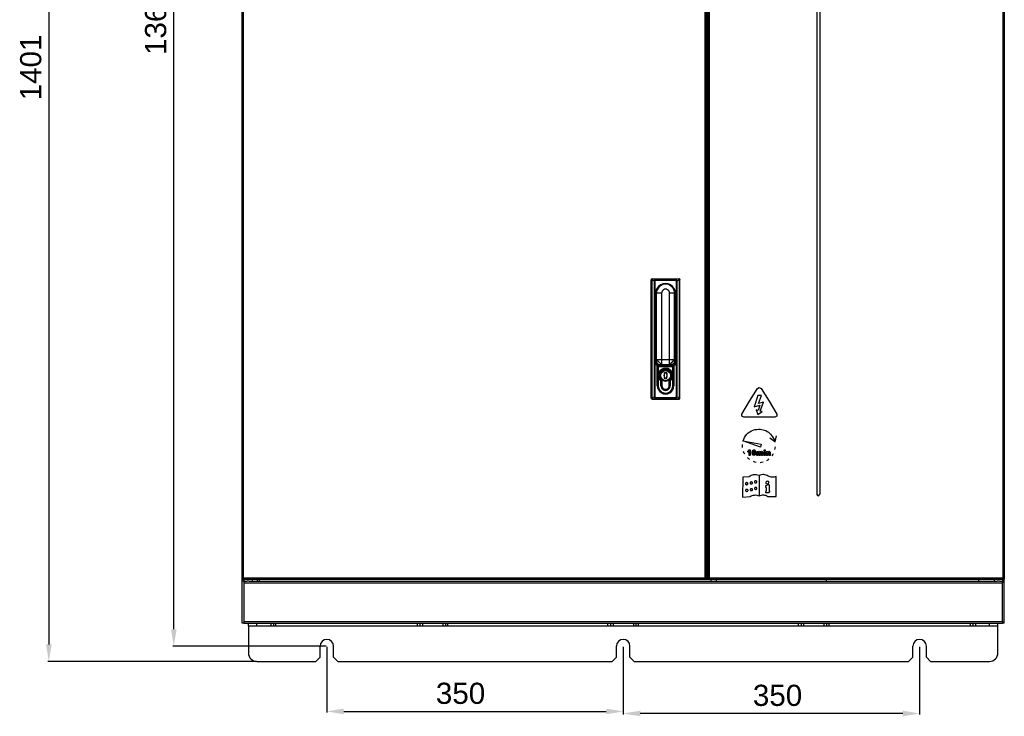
# Model space of a CAD drawing. Header units: millimetres. Extents: x 1117 to 38156, y -1945 to 7303.
# Tile 745 of 831: x 31719 to 32882, y 519 to 1342. Entities that reach past the tile are written whole.
import ezdxf

# ---------------------------------------------------------------- set-up
doc = ezdxf.new("R2010")
doc.units = ezdxf.units.MM
doc.layers.add('INTFCLR_3', color=7, linetype='Continuous')
doc.layers.add('WHITE', color=7, linetype='Continuous')
doc.styles.get("Standard").update_dxf_attribs({"font": 'arial.ttf'})
doc.dimstyles.new('ISO-25', dxfattribs={"dimtxt": 2.5, "dimasz": 2.5, "dimexe": 1.25, "dimexo": 0.625, "dimtad": 1, "dimtxsty": 'Standard', "dimcen": 2.5, "dimadec": 0, "dimazin": 0, "dimtfac": 1, "dimtmove": 0, "dimatfit": 3, "dimfxl": 0, "dimarcsym": 0})

# ---------------------------------------------------------------- blocks, each defined once
blk = doc.blocks.new('*D144')
at = {"color": 0, "linetype": 'Continuous', "lineweight": -2}
for p, q in [((31981, 1984.5), (31752.2, 1984.5)), ((31753.4, 1964.5), (31753.4, 603.5)), ((31998.5, 583.5), (31752.2, 583.5))]:
    blk.add_line(p, q, dxfattribs=at)
at = {"color": 0, "linetype": 'Continuous'}
for points in [[(31750.1, 1964.5), (31756.8, 1964.5), (31753.4, 1984.5)], [(31750.1, 603.5), (31756.8, 603.5), (31753.4, 583.5)]]:
    blk.add_solid(points, dxfattribs=at)
at = {"layer": 'Defpoints', "color": 0, "linetype": 'Continuous'}
for p in [(31981.7, 1984.5), (31753.4, 583.5), (31999.2, 583.5)]:
    blk.add_point(p, dxfattribs=at)
at = {"color": 0, "linetype": 'Continuous', "insert": (31719.5, 1285.2), "char_height": 25, "width": 61.688, "attachment_point": 2, "rotation": 90, "line_spacing_factor": 0.9}
blk.add_mtext('1401', dxfattribs=at)
blk = doc.blocks.new('*D145')
at = {"color": 0, "linetype": 'Continuous', "lineweight": -2}
for p, q in [((32081.7, 600.8), (32081.7, 523.1)), ((32431.7, 600.8), (32431.7, 523.1)), ((32101.7, 524.4), (32411.7, 524.4))]:
    blk.add_line(p, q, dxfattribs=at)
at = {"color": 0, "linetype": 'Continuous'}
for points in [[(32101.7, 527.7), (32101.7, 521), (32081.7, 524.4)], [(32411.7, 527.7), (32411.7, 521), (32431.7, 524.4)]]:
    blk.add_solid(points, dxfattribs=at)
at = {"layer": 'Defpoints', "color": 0, "linetype": 'Continuous'}
for p in [(32081.7, 601.5), (32431.7, 601.5), (32431.7, 524.4)]:
    blk.add_point(p, dxfattribs=at)
at = {"color": 0, "linetype": 'Continuous', "insert": (32239.6, 558.3), "char_height": 25, "width": 46.266, "attachment_point": 2, "line_spacing_factor": 0.9}
blk.add_mtext('350', dxfattribs=at)
blk = doc.blocks.new('*D146')
at = {"color": 0, "linetype": 'Continuous', "lineweight": -2}
for p, q in [((32431.7, 600.8), (32431.7, 520.7)), ((32781.7, 600.8), (32781.7, 520.7)), ((32761.7, 521.9), (32451.7, 521.9))]:
    blk.add_line(p, q, dxfattribs=at)
at = {"color": 0, "linetype": 'Continuous'}
for points in [[(32451.7, 525.3), (32451.7, 518.6), (32431.7, 521.9)], [(32761.7, 525.3), (32761.7, 518.6), (32781.7, 521.9)]]:
    blk.add_solid(points, dxfattribs=at)
at = {"layer": 'Defpoints', "color": 0, "linetype": 'Continuous'}
for p in [(32431.7, 601.5), (32781.7, 601.5), (32431.7, 521.9)]:
    blk.add_point(p, dxfattribs=at)
at = {"color": 0, "linetype": 'Continuous', "insert": (32613.9, 555.9), "char_height": 25, "width": 46.266, "attachment_point": 2, "line_spacing_factor": 0.9}
blk.add_mtext('350', dxfattribs=at)
blk = doc.blocks.new('*D147')
at = {"color": 0, "linetype": 'Continuous', "lineweight": -2}
for p, q in [((32081, 1964.5), (31899.8, 1964.5)), ((31901, 621.5), (31901, 1944.5)), ((32081, 601.5), (31899.8, 601.5))]:
    blk.add_line(p, q, dxfattribs=at)
at = {"color": 0, "linetype": 'Continuous'}
for points in [[(31897.7, 1944.5), (31904.3, 1944.5), (31901, 1964.5)], [(31897.7, 621.5), (31904.3, 621.5), (31901, 601.5)]]:
    blk.add_solid(points, dxfattribs=at)
at = {"layer": 'Defpoints', "color": 0, "linetype": 'Continuous'}
for p in [(31901, 1964.5), (32081.7, 1964.5), (32081.7, 601.5)]:
    blk.add_point(p, dxfattribs=at)
at = {"color": 0, "linetype": 'Continuous', "insert": (31867, 1338.8), "char_height": 25, "width": 61.688, "attachment_point": 2, "rotation": 90, "line_spacing_factor": 0.9}
blk.add_mtext('1363', dxfattribs=at)

msp = doc.modelspace()

# ---------------------------------------------------------------- linework, layer by layer
at = {"color": 7, "linetype": 'Continuous'}
for p, q in [((31981.659, 628.473), (31981.659, 1984.473)), ((31983.359, 680.473), (31983.359, 1940.473)), ((32527.959, 1940.473), (32527.959, 680.473)), ((32529.659, 1940.473), (32529.659, 680.473)), ((32531.459, 1940.473), (32531.459, 680.473)), ((32531.659, 680.473), (32531.659, 1940.473)), ((32533.359, 680.473), (32533.359, 1940.473)), ((32879.959, 1940.473), (32879.959, 680.473)), ((32881.659, 1940.473), (32881.659, 680.473)), ((32465.659, 1035.473), (32497.659, 1035.473)), ((32467.364, 1035.18), (32467.364, 1035.473)), ((32495.953, 1035.18), (32467.364, 1035.18)), ((32469.802, 1034.266), (32467.364, 1035.18)), ((32495.953, 1035.18), (32493.515, 1034.266)), ((32495.953, 1035.18), (32495.953, 1035.473)), ((32464.659, 894.473), (32464.659, 1034.473)), ((32465.307, 1034.274), (32464.659, 1034.274)), ((32465.307, 1034.274), (32468.489, 1033.081)), ((32465.307, 1034.274), (32465.307, 894.672)), ((32468.84, 1033.081), (32468.489, 1033.081)), ((32468.489, 895.865), (32468.489, 1033.081)), ((32468.84, 1033.081), (32468.84, 895.865)), ((32469.802, 1034.266), (32493.515, 1034.266)), ((32469.802, 1033.559), (32469.802, 1034.266)), ((32493.515, 1033.559), (32469.802, 1033.559)), ((32493.515, 1033.559), (32493.515, 1034.266)), ((32494.477, 1033.081), (32494.828, 1033.081)), ((32494.477, 895.865), (32494.477, 1033.081)), ((32494.828, 1033.081), (32498.01, 1034.274)), ((32494.828, 1033.081), (32494.828, 895.865)), ((32498.01, 1034.274), (32498.659, 1034.274)), ((32498.01, 894.672), (32498.01, 1034.274)), ((32498.659, 894.473), (32498.659, 1034.473)), ((32470.409, 1018.223), (32469.909, 1018.223)), ((32469.909, 935.473), (32469.909, 1018.223)), ((32470.409, 1018.223), (32470.409, 935.473)), ((32476.909, 1018.473), (32470.909, 1018.473)), ((32470.909, 937.83), (32470.909, 1018.473)), ((32476.909, 1018.473), (32476.909, 934.223)), ((32492.409, 1018.473), (32486.409, 1018.473)), ((32486.409, 934.223), (32486.409, 1018.473)), ((32492.409, 937.831), (32492.409, 1018.473)), ((32493.409, 1018.223), (32492.909, 1018.223)), ((32492.909, 935.473), (32492.909, 1018.223)), ((32493.409, 1018.223), (32493.409, 935.473)), ((32470.409, 954.775), (32470.909, 954.775)), ((32492.409, 954.775), (32492.909, 954.775)), ((32470.909, 951.903), (32470.409, 951.903)), ((32470.909, 945), (32470.409, 945)), ((32492.909, 951.903), (32492.409, 951.903)), ((32492.909, 945), (32492.409, 945)), ((32469.909, 935.473), (32470.409, 935.473)), ((32470.909, 940.223), (32492.409, 940.223)), ((32471.909, 909.223), (32471.909, 933.024)), ((32472.409, 933.473), (32490.909, 933.473)), ((32472.409, 933.473), (32472.409, 909.223)), ((32472.509, 909.223), (32472.509, 932.973)), ((32490.809, 931.473), (32472.509, 931.473)), ((32473.009, 933.473), (32473.009, 909.223)), ((32474.535, 934.223), (32488.782, 934.223)), ((32490.309, 909.223), (32490.309, 933.473)), ((32490.809, 909.223), (32490.809, 932.973)), ((32490.909, 909.223), (32490.909, 933.473)), ((32491.409, 933.024), (32491.409, 909.224)), ((32492.909, 935.473), (32493.409, 935.473)), ((32480.553, 924.423), (32482.765, 924.423)), ((32480.553, 924.423), (32480.553, 924.223)), ((32482.765, 924.223), (32480.553, 924.223)), ((32482.765, 924.223), (32482.765, 924.423)), ((32482.955, 924.085), (32483.145, 924.147)), ((32482.955, 924.085), (32482.955, 924.085)), ((32471.909, 909.223), (32472.409, 909.223)), ((32472.509, 909.223), (32473.009, 909.223)), ((32475.709, 915.153), (32476.059, 915.51)), ((32476.659, 914.082), (32476.159, 914.082)), ((32476.159, 909.223), (32476.159, 914.082)), ((32476.159, 909.223), (32476.659, 909.223)), ((32476.549, 916.01), (32476.199, 915.653)), ((32476.659, 914.082), (32476.659, 909.223)), ((32477.359, 914.082), (32476.859, 914.082)), ((32476.859, 909.223), (32476.859, 914.082)), ((32476.859, 909.223), (32477.359, 909.223)), ((32477.359, 914.082), (32477.359, 909.223)), ((32480.362, 918.362), (32480.172, 918.3)), ((32480.362, 918.362), (32480.362, 918.362)), ((32480.553, 918.223), (32482.765, 918.223)), ((32480.553, 918.223), (32480.553, 918.023)), ((32482.765, 918.023), (32480.553, 918.023)), ((32482.765, 918.023), (32482.765, 918.223)), ((32486.459, 914.082), (32485.959, 914.082)), ((32485.959, 909.223), (32485.959, 914.082)), ((32485.959, 909.223), (32486.459, 909.223)), ((32486.459, 914.082), (32486.459, 909.223)), ((32487.159, 914.082), (32486.659, 914.082)), ((32486.659, 909.223), (32486.659, 914.082)), ((32486.659, 909.223), (32487.159, 909.223)), ((32486.769, 916.01), (32487.119, 915.653)), ((32487.159, 914.082), (32487.159, 909.223)), ((32487.609, 915.153), (32487.259, 915.51)), ((32490.309, 909.223), (32490.809, 909.223)), ((32490.909, 909.223), (32491.409, 909.223)), ((32468.489, 895.865), (32465.307, 894.672)), ((32468.84, 895.865), (32468.489, 895.865)), ((32469.802, 895.388), (32493.515, 895.388)), ((32469.802, 895.388), (32469.802, 894.68)), ((32493.515, 895.388), (32493.515, 894.68)), ((32494.477, 895.865), (32494.828, 895.865)), ((32498.01, 894.672), (32494.828, 895.865)), ((32465.307, 894.672), (32464.659, 894.672)), ((32465.659, 893.473), (32497.659, 893.473)), ((32467.364, 893.766), (32469.802, 894.68)), ((32467.364, 893.766), (32495.953, 893.766)), ((32467.364, 893.766), (32467.364, 893.473)), ((32493.515, 894.68), (32469.802, 894.68)), ((32493.515, 894.68), (32495.953, 893.766)), ((32495.953, 893.766), (32495.953, 893.473)), ((32498.01, 894.672), (32498.659, 894.672)), ((31981.659, 680.473), (32881.659, 680.473)), ((31983.659, 678.473), (31981.659, 678.473)), ((32527.959, 681.973), (31983.359, 681.973)), ((31983.659, 680.473), (31983.659, 678.473)), ((31983.659, 678.473), (31987.3, 678.473)), ((31983.659, 678.473), (31983.659, 628.473)), ((31983.659, 676.273), (32879.659, 676.273)), ((31990.017, 678.473), (31987.3, 678.473)), ((31990.017, 678.473), (32873.3, 678.473)), ((31993.659, 680.473), (31993.659, 678.473)), ((31999.459, 680.473), (31999.459, 678.473)), ((32001.659, 680.473), (32001.659, 678.473)), ((32879.959, 681.973), (32533.359, 681.973)), ((32535.659, 678.473), (32535.659, 680.473)), ((32541.659, 678.473), (32541.659, 680.473)), ((32671.659, 678.473), (32671.659, 680.473)), ((32851.659, 678.473), (32851.659, 680.473)), ((32869.659, 680.473), (32869.659, 678.473)), ((32876.017, 678.473), (32873.3, 678.473)), ((32876.017, 678.473), (32879.659, 678.473)), ((32879.659, 680.473), (32879.659, 678.473)), ((32881.659, 678.473), (32879.659, 678.473)), ((32879.659, 678.473), (32879.659, 676.273)), ((32879.659, 630.673), (32879.659, 676.273)), ((32881.659, 628.473), (32881.659, 680.473)), ((31983.659, 628.473), (31981.659, 628.473)), ((31983.659, 630.673), (32879.659, 630.673)), ((31983.659, 628.473), (32879.659, 628.473)), ((31989.159, 625.473), (31989.159, 628.473)), ((31999.159, 625.473), (31999.159, 628.473)), ((32015.659, 628.473), (32015.659, 625.473)), ((32018.659, 628.473), (32018.659, 625.473)), ((32021.659, 625.473), (32021.659, 628.473)), ((32188.659, 625.473), (32188.659, 628.473)), ((32191.659, 628.473), (32191.659, 625.473)), ((32194.659, 628.473), (32194.659, 625.473)), ((32218.659, 628.473), (32218.659, 625.473)), ((32221.659, 628.473), (32221.659, 625.473)), ((32224.659, 625.473), (32224.659, 628.473)), ((32413.659, 625.473), (32413.659, 628.473)), ((32416.659, 628.473), (32416.659, 625.473)), ((32419.659, 628.473), (32419.659, 625.473)), ((32443.659, 628.473), (32443.659, 625.473)), ((32446.659, 628.473), (32446.659, 625.473)), ((32449.659, 625.473), (32449.659, 628.473)), ((32638.659, 625.473), (32638.659, 628.473)), ((32641.659, 628.473), (32641.659, 625.473)), ((32644.659, 628.473), (32644.659, 625.473)), ((32668.659, 628.473), (32668.659, 625.473)), ((32671.659, 628.473), (32671.659, 625.473)), ((32674.659, 625.473), (32674.659, 628.473)), ((32841.659, 625.473), (32841.659, 628.473)), ((32844.659, 628.473), (32844.659, 625.473)), ((32847.659, 628.473), (32847.659, 625.473)), ((32864.159, 625.473), (32864.159, 628.473)), ((32874.159, 625.473), (32874.159, 628.473)), ((32879.659, 630.673), (32879.659, 628.473)), ((32881.659, 628.473), (32879.659, 628.473)), ((31989.159, 625.473), (32874.159, 625.473)), ((31989.159, 625.473), (31989.159, 593.473)), ((32874.159, 625.273), (31989.159, 625.273)), ((32874.159, 593.473), (32874.159, 625.473)), ((32073.659, 588.473), (32073.659, 601.473)), ((32089.659, 588.473), (32089.659, 601.473)), ((32423.659, 588.473), (32423.659, 601.473)), ((32439.659, 588.473), (32439.659, 601.473)), ((32773.659, 588.473), (32773.659, 601.473)), ((32789.659, 588.473), (32789.659, 601.473)), ((31999.159, 583.473), (32068.659, 583.473)), ((32068.659, 583.473), (32073.659, 588.473)), ((32089.659, 588.473), (32094.659, 583.473)), ((32094.659, 583.473), (32418.659, 583.473)), ((32418.659, 583.473), (32423.659, 588.473)), ((32439.659, 588.473), (32444.659, 583.473)), ((32444.659, 583.473), (32768.659, 583.473)), ((32768.659, 583.473), (32773.659, 588.473)), ((32789.659, 588.473), (32794.659, 583.473)), ((32794.659, 583.473), (32864.159, 583.473))]:
    msp.add_line(p, q, dxfattribs=at)
for points in [[(32470.909, 937.83), (32471.006, 936.99), (32471.283, 936.195), (32471.714, 935.518), (32472.292, 934.958), (32472.986, 934.547), (32473.795, 934.295), (32474.535, 934.223)], [(32488.782, 934.223), (32489.536, 934.297), (32490.346, 934.553), (32491.041, 934.97), (32491.616, 935.535), (32492.047, 936.221), (32492.319, 937.027), (32492.409, 937.831)]]:
    msp.add_lwpolyline(points, dxfattribs=at)
for radius in [7, 6.5, 6.3, 5.8]:
    msp.add_circle((32481.659, 921.223), radius, dxfattribs=at)
for centre, radius, start, end in [((32465.659, 1034.473), 1, 89.999996, 180), ((32497.659, 1034.473), 1, 359.999986, 90), ((32494.802, 1034.486), 3.148, 2.955347, 5.352759), ((32465.606, 1030.313), 4.342, 93.096361, 95.477594), ((32477.535, 1032.386), 12.372, 169.460568, 171.218876), ((32481.659, 1018.223), 11.75, 359.99993, 180), ((32481.659, 1018.223), 11.25, 0, 180), ((32481.659, 1018.473), 10.75, 0, 179.999936), ((32481.659, 1018.473), 4.75, 359.996815, 180.003256), ((32485.77, 1032.384), 12.384, 8.78169, 10.538266), ((32472.409, 935.473), 2.5, 180.013341, 258.462722), ((32472.409, 935.473), 2, 180, 270), ((32473.009, 932.973), 0.5, 90, 180.000148), ((32490.309, 932.973), 0.5, 359.999852, 90), ((32490.909, 935.473), 2, 270, 0), ((32490.909, 935.473), 2.5, 281.537292, 359.999979), ((32481.659, 921.223), 8.5, 314.427004, 225.572996), ((32481.659, 921.223), 8, 314.427004, 225.572996), ((32481.659, 921.223), 7.8, 314.427004, 225.572996), ((32481.659, 921.223), 7.3, 314.427004, 225.572996), ((32489.159, 921.223), 9.45, 161.972312, 198.026417), ((32489.159, 921.223), 9.25, 161.977391, 198.021117), ((32480.553, 924.023), 0.4, 90, 161.857396), ((32480.553, 924.023), 0.2, 90, 161.977391), ((32482.765, 924.023), 0.4, 18.102868, 90), ((32482.765, 924.023), 0.2, 18.022611, 90), ((32474.159, 921.223), 9.25, 341.977391, 18.021117), ((32474.159, 921.223), 9.45, 341.973191, 18.026007), ((32481.659, 909.223), 9.75, 180, 0.001037), ((32481.659, 909.223), 9.25, 180, 0), ((32481.659, 909.223), 9.15, 180, 0), ((32481.659, 909.223), 8.65, 179.99973, 0), ((32474.659, 914.082), 1.5, 359.997793, 45.572996), ((32474.659, 914.082), 2, 0, 45.572996), ((32481.659, 909.223), 5.5, 180, 0.000993), ((32474.659, 914.082), 2.2, 0, 45.572996), ((32474.659, 914.082), 2.7, 359.999486, 45.572996), ((32481.659, 909.223), 5, 180, 0), ((32481.659, 909.223), 4.8, 180, 0), ((32481.659, 909.223), 4.3, 179.998881, 0), ((32480.553, 918.423), 0.4, 198.112568, 270), ((32480.553, 918.423), 0.2, 198.022611, 270), ((32482.765, 918.423), 0.2, 270, 341.977391), ((32482.765, 918.423), 0.4, 270, 341.878173), ((32488.659, 914.082), 2.7, 134.427004, 180.000592), ((32488.659, 914.082), 2.2, 134.427004, 180), ((32488.659, 914.082), 2, 134.427004, 180), ((32488.659, 914.082), 1.5, 134.427004, 180.002053), ((32465.659, 894.473), 1, 179.999986, 270), ((32477.547, 896.563), 12.384, 188.78169, 190.538266), ((32468.515, 894.461), 3.148, 182.955347, 185.352759), ((32497.659, 894.473), 1, 270.000014, 0), ((32485.782, 896.561), 12.372, 349.460623, 351.218897), ((32081.659, 601.473), 8, 0, 180), ((32431.659, 601.473), 8, 0, 180), ((32781.659, 601.473), 8, 0, 180), ((31999.159, 593.473), 10, 180, 270), ((32864.159, 593.473), 10, 270, 0)]:
    msp.add_arc(centre, radius, start, end, dxfattribs=at)
for points, knots in [([(32465.659, 1035.473), (32465.621, 1035.473), (32465.529, 1035.399), (32465.419, 1035.117), (32465.382, 1034.848), (32465.371, 1034.649)], [0, 0, 0, 0, 0.12302022, 0.34139943, 1, 1, 1, 1]), ([(32467.364, 1035.18), (32466.861, 1035.059), (32466.196, 1034.884), (32465.535, 1034.696), (32465.371, 1034.649)], [0, 0, 0, 0, 0.75241814, 1, 1, 1, 1]), ([(32497.946, 1034.649), (32497.782, 1034.696), (32497.121, 1034.884), (32496.456, 1035.059), (32495.953, 1035.18)], [0, 0, 0, 0, 0.24758193, 1, 1, 1, 1]), ([(32497.936, 1034.78), (32497.92, 1034.952), (32497.894, 1035.176), (32497.743, 1035.473), (32497.659, 1035.473)], [0, 0, 0, 0, 0.67131083, 1, 1, 1, 1]), ([(32465.191, 1034.635), (32465.059, 1034.622), (32464.884, 1034.597), (32464.709, 1034.539), (32464.659, 1034.493), (32464.659, 1034.473)], [0, 0, 0, 0, 0.69731537, 0.89778682, 1, 1, 1, 1]), ([(32468.489, 1033.081), (32468.513, 1033.237), (32468.624, 1033.542), (32469.053, 1034.009), (32469.502, 1034.194), (32469.802, 1034.266)], [0, 0, 0, 0, 0.25279499, 0.50472856, 1, 1, 1, 1]), ([(32468.84, 1033.081), (32468.84, 1033.167), (32468.917, 1033.351), (32469.18, 1033.486), (32469.48, 1033.549), (32469.693, 1033.559), (32469.802, 1033.559)], [0, 0, 0, 0, 0.21779467, 0.45761249, 0.72213575, 1, 1, 1, 1]), ([(32493.515, 1034.266), (32493.815, 1034.194), (32494.264, 1034.009), (32494.693, 1033.542), (32494.804, 1033.237), (32494.828, 1033.081)], [0, 0, 0, 0, 0.49528404, 0.74720917, 1, 1, 1, 1]), ([(32493.515, 1033.559), (32493.624, 1033.559), (32493.837, 1033.549), (32494.138, 1033.486), (32494.4, 1033.351), (32494.477, 1033.167), (32494.477, 1033.081)], [0, 0, 0, 0, 0.27789077, 0.54242927, 0.78224232, 1, 1, 1, 1]), ([(32497.946, 1034.649), (32498.119, 1034.639), (32498.353, 1034.614), (32498.58, 1034.553), (32498.659, 1034.499), (32498.659, 1034.473)], [0, 0, 0, 0, 0.69071556, 0.8984087, 1, 1, 1, 1]), ([(32470.909, 940.223), (32470.909, 940.215), (32470.936, 940.193), (32470.971, 940.142), (32471.045, 940.066), (32471.141, 939.961), (32471.266, 939.831), (32471.479, 939.61), (32471.8, 939.279), (32472.243, 938.827), (32472.749, 938.315), (32473.299, 937.761), (32473.872, 937.187), (32474.446, 936.614), (32475, 936.064), (32475.512, 935.558), (32475.964, 935.115), (32476.294, 934.793), (32476.516, 934.58), (32476.647, 934.456), (32476.751, 934.36), (32476.827, 934.287), (32476.876, 934.249), (32476.9, 934.223), (32476.909, 934.223)], [0, 0, 0, 0, 0.00294194, 0.01069002, 0.02306319, 0.03991449, 0.06111195, 0.08646891, 0.14867299, 0.22416744, 0.31008912, 0.40319885, 0.49996807, 0.59673906, 0.68985161, 0.77578265, 0.85127435, 0.9134808, 0.93885694, 0.96008249, 0.97693222, 0.98919618, 0.99681784, 1, 1, 1, 1]), ([(32470.909, 937.83), (32470.909, 937.632), (32470.984, 937.209), (32471.306, 936.345), (32472.048, 935.354), (32473.039, 934.616), (32473.906, 934.292), (32474.334, 934.223), (32474.535, 934.223)], [0, 0, 0, 0, 0.1076401, 0.2311911, 0.49927709, 0.76722549, 0.89051432, 1, 1, 1, 1]), ([(32472.409, 933.473), (32472.392, 933.457), (32472.233, 933.299), (32472.064, 933.151), (32471.909, 933.024)], [0, 0, 0, 0, 0.10342519, 1, 1, 1, 1]), ([(32492.409, 940.223), (32492.409, 940.215), (32492.381, 940.193), (32492.346, 940.142), (32492.272, 940.066), (32492.176, 939.961), (32492.052, 939.831), (32491.839, 939.61), (32491.517, 939.279), (32491.074, 938.827), (32490.568, 938.315), (32490.018, 937.761), (32489.445, 937.187), (32488.871, 936.614), (32488.318, 936.064), (32487.805, 935.558), (32487.353, 935.115), (32487.023, 934.793), (32486.801, 934.58), (32486.67, 934.456), (32486.566, 934.36), (32486.49, 934.287), (32486.441, 934.249), (32486.418, 934.223), (32486.409, 934.223)], [0, 0, 0, 0, 0.0029419, 0.01068996, 0.02306322, 0.03991475, 0.06111274, 0.08647094, 0.14867685, 0.22417517, 0.31010145, 0.40321354, 0.49998207, 0.59674994, 0.68985784, 0.77578583, 0.85127552, 0.91348069, 0.9388569, 0.9600828, 0.97693252, 0.98919526, 0.99681653, 1, 1, 1, 1]), ([(32492.409, 937.831), (32492.409, 937.633), (32492.332, 937.209), (32492.011, 936.345), (32491.269, 935.354), (32490.279, 934.616), (32489.412, 934.292), (32488.984, 934.223), (32488.782, 934.223)], [0, 0, 0, 0, 0.10740069, 0.23126457, 0.49928135, 0.7672077, 0.89046259, 1, 1, 1, 1]), ([(32490.909, 933.473), (32490.925, 933.457), (32491.084, 933.299), (32491.253, 933.151), (32491.409, 933.024)], [0, 0, 0, 0, 0.10342675, 1, 1, 1, 1]), ([(32480.173, 924.148), (32480.197, 924.14), (32480.24, 924.125), (32480.305, 924.109), (32480.331, 924.089), (32480.364, 924.09), (32480.362, 924.085)], [0, 0, 0, 0, 0.38218063, 0.70718776, 0.92369085, 1, 1, 1, 1]), ([(32483.145, 918.299), (32483.12, 918.307), (32483.077, 918.322), (32483.012, 918.338), (32482.987, 918.358), (32482.953, 918.357), (32482.955, 918.362)], [0, 0, 0, 0, 0.3821802, 0.70718689, 0.92369126, 1, 1, 1, 1]), ([(32469.802, 894.68), (32469.502, 894.752), (32469.053, 894.938), (32468.624, 895.405), (32468.513, 895.71), (32468.489, 895.865)], [0, 0, 0, 0, 0.49528404, 0.74720917, 1, 1, 1, 1]), ([(32469.802, 895.388), (32469.693, 895.388), (32469.48, 895.398), (32469.18, 895.461), (32468.917, 895.596), (32468.84, 895.78), (32468.84, 895.865)], [0, 0, 0, 0, 0.27789077, 0.54242927, 0.78224232, 1, 1, 1, 1]), ([(32494.477, 895.865), (32494.477, 895.78), (32494.4, 895.596), (32494.138, 895.461), (32493.837, 895.398), (32493.624, 895.388), (32493.515, 895.388)], [0, 0, 0, 0, 0.21779467, 0.45761249, 0.72213575, 1, 1, 1, 1]), ([(32494.828, 895.865), (32494.804, 895.71), (32494.693, 895.405), (32494.264, 894.938), (32493.815, 894.753), (32493.515, 894.68)], [0, 0, 0, 0, 0.25279499, 0.50472856, 1, 1, 1, 1]), ([(32465.371, 894.298), (32465.198, 894.308), (32464.965, 894.332), (32464.737, 894.394), (32464.659, 894.448), (32464.659, 894.473)], [0, 0, 0, 0, 0.69071558, 0.89840871, 1, 1, 1, 1]), ([(32465.371, 894.298), (32465.535, 894.251), (32466.196, 894.063), (32466.861, 893.888), (32467.364, 893.766)], [0, 0, 0, 0, 0.24758193, 1, 1, 1, 1]), ([(32465.381, 894.167), (32465.397, 893.995), (32465.423, 893.771), (32465.574, 893.473), (32465.659, 893.473)], [0, 0, 0, 0, 0.67131083, 1, 1, 1, 1]), ([(32495.953, 893.766), (32496.456, 893.888), (32497.121, 894.063), (32497.782, 894.251), (32497.946, 894.298)], [0, 0, 0, 0, 0.75241809, 1, 1, 1, 1]), ([(32497.871, 893.788), (32497.848, 893.706), (32497.814, 893.583), (32497.704, 893.473), (32497.659, 893.473)], [0, 0, 0, 0, 0.65405052, 1, 1, 1, 1]), ([(32497.946, 894.298), (32497.944, 894.254), (32497.931, 894.082), (32497.905, 893.911), (32497.871, 893.788)], [0, 0, 0, 0, 0.25922219, 1, 1, 1, 1]), ([(32497.946, 894.298), (32498.119, 894.308), (32498.353, 894.332), (32498.58, 894.394), (32498.659, 894.448), (32498.659, 894.473)], [0, 0, 0, 0, 0.69048029, 0.8983215, 1, 1, 1, 1])]:
    msp.add_open_spline(points, degree=3, knots=knots, dxfattribs=at)
at = {"layer": 'INTFCLR_3', "color": 7, "linetype": 'Continuous'}
for points, knots in [([(32578.901, 793.466), (32578.901, 793.667), (32578.766, 794.119), (32578.195, 794.604), (32577.442, 794.756), (32576.736, 794.586), (32576.187, 794.152), (32576.026, 793.7), (32576.026, 793.466)], [0, 0, 0, 0, 0.14428193, 0.32265079, 0.51302814, 0.67747958, 0.83284477, 1, 1, 1, 1]), ([(32576.026, 793.466), (32576.026, 793.231), (32576.187, 792.779), (32576.736, 792.345), (32577.442, 792.175), (32578.195, 792.327), (32578.766, 792.812), (32578.901, 793.264), (32578.901, 793.466)], [0, 0, 0, 0, 0.16715523, 0.32252042, 0.48697186, 0.67734921, 0.85571807, 1, 1, 1, 1]), ([(32584.326, 794.356), (32584.326, 794.558), (32584.19, 795.009), (32583.62, 795.495), (32582.867, 795.647), (32582.161, 795.477), (32581.612, 795.043), (32581.451, 794.591), (32581.451, 794.356)], [0, 0, 0, 0, 0.14428675, 0.32265561, 0.51302766, 0.67747469, 0.83283948, 1, 1, 1, 1]), ([(32581.451, 794.356), (32581.451, 794.122), (32581.612, 793.67), (32582.161, 793.236), (32582.867, 793.066), (32583.62, 793.218), (32584.19, 793.703), (32584.326, 794.154), (32584.326, 794.356)], [0, 0, 0, 0, 0.16716052, 0.32252531, 0.48697234, 0.67734439, 0.85571325, 1, 1, 1, 1]), ([(32589.419, 795.557), (32589.419, 795.759), (32589.284, 796.21), (32588.713, 796.696), (32587.961, 796.848), (32587.254, 796.677), (32586.706, 796.243), (32586.545, 795.791), (32586.545, 795.557)], [0, 0, 0, 0, 0.14428675, 0.32265561, 0.51302766, 0.67747469, 0.83283948, 1, 1, 1, 1]), ([(32586.545, 795.557), (32586.545, 795.323), (32586.706, 794.871), (32587.254, 794.437), (32587.961, 794.266), (32588.713, 794.418), (32589.284, 794.904), (32589.419, 795.355), (32589.419, 795.557)], [0, 0, 0, 0, 0.16716052, 0.32252531, 0.48697234, 0.67734439, 0.85571325, 1, 1, 1, 1]), ([(32579.053, 785.503), (32579.053, 785.705), (32578.917, 786.156), (32578.347, 786.642), (32577.594, 786.794), (32576.888, 786.624), (32576.339, 786.189), (32576.178, 785.737), (32576.178, 785.503)], [0, 0, 0, 0, 0.14428193, 0.32265079, 0.51302814, 0.67747958, 0.83284477, 1, 1, 1, 1]), ([(32576.178, 785.503), (32576.178, 785.269), (32576.339, 784.817), (32576.888, 784.383), (32577.594, 784.212), (32578.347, 784.365), (32578.917, 784.85), (32579.053, 785.301), (32579.053, 785.503)], [0, 0, 0, 0, 0.16715523, 0.32252042, 0.48697186, 0.67734921, 0.85571807, 1, 1, 1, 1]), ([(32584.519, 786.375), (32584.519, 786.564), (32584.377, 786.995), (32583.802, 787.44), (32583.061, 787.577), (32582.362, 787.422), (32581.813, 787.025), (32581.645, 786.594), (32581.645, 786.375)], [0, 0, 0, 0, 0.13944095, 0.31785823, 0.51350454, 0.68234385, 0.83815573, 1, 1, 1, 1]), ([(32581.645, 786.375), (32581.645, 786.155), (32581.813, 785.724), (32582.362, 785.328), (32583.061, 785.172), (32583.802, 785.31), (32584.377, 785.755), (32584.519, 786.186), (32584.519, 786.375)], [0, 0, 0, 0, 0.16184427, 0.31765615, 0.48649546, 0.68214177, 0.86055905, 1, 1, 1, 1]), ([(32589.615, 787.864), (32589.615, 788.066), (32589.48, 788.517), (32588.909, 789.002), (32588.156, 789.154), (32587.45, 788.984), (32586.902, 788.55), (32586.741, 788.098), (32586.741, 787.864)], [0, 0, 0, 0, 0.14428675, 0.32265561, 0.51302766, 0.67747469, 0.83283948, 1, 1, 1, 1]), ([(32586.741, 787.864), (32586.741, 787.629), (32586.902, 787.177), (32587.45, 786.743), (32588.156, 786.573), (32588.909, 786.725), (32589.48, 787.211), (32589.615, 787.662), (32589.615, 787.864)], [0, 0, 0, 0, 0.16716052, 0.32252531, 0.48697234, 0.67734439, 0.85571325, 1, 1, 1, 1])]:
    msp.add_open_spline(points, degree=3, knots=knots, dxfattribs=at)
at = {"layer": 'WHITE', "color": 40, "linetype": 'Continuous'}
for p, q in [((32660.245, 1762.69), (32660.245, 781.467)), ((32664.245, 781.467), (32664.245, 1762.69)), ((32590.081, 905.785), (32592.379, 907.04)), ((32592.379, 907.04), (32594.677, 905.785)), ((32580.912, 890.771), (32590.081, 905.785)), ((32590.784, 897.771), (32586.369, 884.293)), ((32595.105, 897.773), (32590.784, 897.771)), ((32591.235, 888.064), (32595.105, 897.773)), ((32594.677, 905.785), (32603.845, 890.771)), ((32571.744, 875.757), (32580.912, 890.771)), ((32586.369, 884.293), (32592.8, 886.103)), ((32592.8, 886.103), (32591.035, 879.934)), ((32597.378, 889.599), (32591.235, 888.064)), ((32593.311, 879.283), (32597.378, 889.599)), ((32603.845, 890.771), (32613.013, 875.757)), ((32571.744, 873.248), (32571.744, 875.757)), ((32574.042, 871.994), (32571.744, 873.248)), ((32592.379, 871.994), (32574.042, 871.994)), ((32591.035, 879.934), (32588.787, 880.897)), ((32588.787, 880.897), (32590.615, 875.236)), ((32590.615, 875.236), (32595.677, 878.832)), ((32610.715, 871.994), (32592.379, 871.994)), ((32595.677, 878.832), (32593.311, 879.283)), ((32613.013, 873.249), (32610.715, 871.994)), ((32613.013, 875.757), (32613.013, 873.249)), ((32612.329, 849.923), (32610.851, 842.849)), ((32593.865, 836.486), (32572.851, 844.12)), ((32572.851, 844.12), (32594.669, 839.944)), ((32594.669, 839.944), (32593.865, 836.486)), ((32610.851, 842.849), (32604.84, 847.068)), ((32610.173, 844.963), (32610.883, 842.551)), ((32578.746, 831.817), (32579.785, 832.441)), ((32578.746, 830.649), (32578.746, 831.817)), ((32580.324, 831.625), (32578.746, 830.649)), ((32579.785, 832.441), (32580.554, 833.516)), ((32580.324, 826.773), (32580.324, 831.625)), ((32581.546, 826.773), (32580.324, 826.773)), ((32580.554, 833.516), (32581.546, 833.516)), ((32581.546, 833.516), (32581.546, 826.773)), ((32583.863, 830.099), (32584.49, 832.829)), ((32584.433, 827.413), (32583.863, 830.099)), ((32585.933, 826.66), (32584.433, 827.413)), ((32584.49, 832.829), (32585.933, 833.516)), ((32585.268, 831.765), (32585.141, 830.085)), ((32585.141, 830.085), (32585.254, 828.462)), ((32585.254, 828.462), (32585.539, 827.873)), ((32585.537, 832.3), (32585.268, 831.765)), ((32585.539, 827.873), (32585.933, 827.726)), ((32586.327, 832.3), (32585.933, 832.449)), ((32585.933, 827.726), (32586.329, 827.876)), ((32587.377, 827.346), (32585.933, 826.66)), ((32586.612, 831.709), (32586.327, 832.3)), ((32586.329, 827.876), (32586.599, 828.409)), ((32586.599, 828.409), (32586.725, 830.085)), ((32586.725, 830.085), (32586.612, 831.709)), ((32588.003, 830.085), (32587.377, 827.346)), ((32587.381, 832.819), (32588.003, 830.085)), ((32589.485, 831.637), (32590.611, 831.637)), ((32589.485, 826.773), (32589.485, 831.637)), ((32590.706, 826.773), (32589.485, 826.773)), ((32590.611, 830.974), (32592.051, 831.749)), ((32590.611, 831.637), (32590.611, 830.974)), ((32590.804, 830.14), (32590.706, 829.137)), ((32590.706, 829.137), (32590.706, 826.773)), ((32591.129, 830.602), (32590.804, 830.14)), ((32591.637, 830.763), (32591.129, 830.602)), ((32592.009, 830.662), (32591.637, 830.763)), ((32592.211, 830.355), (32592.009, 830.662)), ((32592.051, 831.749), (32592.82, 831.556)), ((32592.276, 829.439), (32592.211, 830.355)), ((32592.276, 826.773), (32592.276, 829.439)), ((32593.498, 826.773), (32592.276, 826.773)), ((32592.82, 831.556), (32593.356, 830.974)), ((32593.356, 830.974), (32594.011, 831.556)), ((32593.599, 830.115), (32593.498, 829.109)), ((32593.498, 829.109), (32593.498, 826.773)), ((32593.924, 830.598), (32593.599, 830.115)), ((32594.408, 830.763), (32593.924, 830.598)), ((32594.011, 831.556), (32594.764, 831.749)), ((32594.929, 830.488), (32594.408, 830.763)), ((32594.764, 831.749), (32595.625, 831.53)), ((32595.055, 829.553), (32594.929, 830.488)), ((32595.055, 826.773), (32595.055, 829.553)), ((32596.276, 826.773), (32595.055, 826.773)), ((32595.625, 831.53), (32596.151, 830.892)), ((32596.151, 830.892), (32596.276, 829.883)), ((32596.276, 829.883), (32596.276, 826.773)), ((32597.99, 832.297), (32597.99, 833.488)), ((32597.99, 833.488), (32599.211, 833.488)), ((32599.211, 832.297), (32597.99, 832.297)), ((32597.99, 826.773), (32597.99, 831.637)), ((32597.99, 831.637), (32599.211, 831.637)), ((32599.211, 826.773), (32597.99, 826.773)), ((32599.211, 833.488), (32599.211, 832.297)), ((32599.211, 831.637), (32599.211, 826.773)), ((32600.95, 826.773), (32600.95, 831.637)), ((32600.95, 831.637), (32602.084, 831.637)), ((32602.171, 826.773), (32600.95, 826.773)), ((32602.084, 830.923), (32603.606, 831.749)), ((32602.084, 831.637), (32602.084, 830.923)), ((32602.265, 830.094), (32602.171, 828.976)), ((32602.171, 828.976), (32602.171, 826.773)), ((32602.611, 830.581), (32602.265, 830.094)), ((32603.181, 830.763), (32602.611, 830.581)), ((32603.603, 830.635), (32603.181, 830.763)), ((32603.858, 830.275), (32603.603, 830.635)), ((32603.606, 831.749), (32604.346, 831.595)), ((32603.937, 829.256), (32603.858, 830.275)), ((32603.937, 826.773), (32603.937, 829.256)), ((32605.159, 826.773), (32603.937, 826.773)), ((32604.346, 831.595), (32604.852, 831.203)), ((32604.852, 831.203), (32605.091, 830.662)), ((32605.091, 830.662), (32605.159, 829.797)), ((32605.159, 829.797), (32605.159, 826.773)), ((32592.199, 803.044), (32592.168, 779.103)), ((32572.713, 801.208), (32572.452, 777.634)), ((32580.257, 801.394), (32572.713, 801.208)), ((32599.985, 793.832), (32601.551, 793.185)), ((32600.315, 791.174), (32602.694, 792.311)), ((32603.986, 791.343), (32603.951, 784.846)), ((32612.219, 778.13), (32612.298, 801.772)), ((32599.903, 783.529), (32600.804, 785.656)), ((32600.778, 788.727), (32600.211, 789.84)), ((32600.804, 785.656), (32600.778, 788.727)), ((32603.091, 782.528), (32600.841, 782.541)), ((32604.699, 783.724), (32603.091, 782.528)), ((32603.951, 784.846), (32604.699, 783.724)), ((32662.245, 779.08), (32664.245, 781.467)), ((32572.452, 777.634), (32581.462, 778.21)), ((32602.533, 778.46), (32612.219, 778.13))]:
    msp.add_line(p, q, dxfattribs=at)
for centre, radius, start, end in [((32591.639, 838.099), 19.721, 323.629495, 332.331322), ((32591.497, 838.17), 19.879, 347.181942, 356.556357), ((32592.268, 838.552), 19.944, 224.836395, 234.8684), ((32592.673, 839.294), 20.795, 248.768486, 258.339486), ((32592.08, 837.675), 19.09, 273.85348, 284.101557), ((32592.099, 837.707), 19.115, 298.28582, 308.693769)]:
    msp.add_arc(centre, radius, start, end, dxfattribs=at)
for points, knots in [([(32573.207, 844.053), (32574.044, 846.892), (32577.071, 852.342), (32582.285, 855.815), (32585.139, 856.855)], [0, 0, 0, 0, 0.49361708, 1, 1, 1, 1]), ([(32585.139, 856.855), (32590.913, 858.318), (32600.898, 857.824), (32607.619, 850.425), (32610.173, 844.963)], [0, 0, 0, 0, 0.4974798, 1, 1, 1, 1]), ([(32592.009, 802.973), (32589.596, 803.976), (32585.504, 804.471), (32581.808, 802.648), (32580.257, 801.394)], [0, 0, 0, 0, 0.55952143, 1, 1, 1, 1]), ([(32602.798, 802.365), (32601.161, 803.449), (32597.642, 804.744), (32593.976, 803.96), (32592.009, 802.973)], [0, 0, 0, 0, 0.47465134, 1, 1, 1, 1]), ([(32612.298, 801.772), (32610.708, 801.296), (32607.506, 800.901), (32604.374, 801.672), (32602.798, 802.365)], [0, 0, 0, 0, 0.4912976, 1, 1, 1, 1]), ([(32600.211, 789.84), (32600.021, 790.034), (32599.786, 790.48), (32600.025, 790.923), (32600.315, 791.174)], [0, 0, 0, 0, 0.43207865, 1, 1, 1, 1]), ([(32601.752, 796.204), (32601.148, 796.105), (32600.172, 795.625), (32599.915, 794.568), (32599.985, 793.832)], [0, 0, 0, 0, 0.4616944, 1, 1, 1, 1]), ([(32601.551, 793.185), (32601.761, 793.217), (32602.659, 793.432), (32603.708, 794.118), (32603.784, 794.852)], [0, 0, 0, 0, 0.22392734, 1, 1, 1, 1]), ([(32603.784, 794.852), (32603.74, 795.546), (32603.354, 796.445), (32602.375, 796.431), (32601.752, 796.204)], [0, 0, 0, 0, 0.50890643, 1, 1, 1, 1]), ([(32602.694, 792.311), (32602.981, 792.357), (32603.762, 792.598), (32603.986, 791.706), (32603.986, 791.343)], [0, 0, 0, 0, 0.44457491, 1, 1, 1, 1]), ([(32581.462, 778.21), (32583.105, 779.274), (32586.608, 780.564), (32590.287, 779.929), (32592.246, 779.08)], [0, 0, 0, 0, 0.480447, 1, 1, 1, 1]), ([(32592.246, 779.08), (32593.965, 779.898), (32597.446, 780.659), (32600.826, 779.533), (32602.533, 778.46)], [0, 0, 0, 0, 0.48724417, 1, 1, 1, 1]), ([(32600.841, 782.541), (32600.562, 782.551), (32600.087, 782.712), (32599.911, 783.182), (32599.903, 783.529)], [0, 0, 0, 0, 0.45542006, 1, 1, 1, 1]), ([(32660.245, 781.467), (32660.245, 781.153), (32660.386, 780.063), (32661.462, 779.08), (32662.245, 779.08)], [0, 0, 0, 0, 0.28627543, 1, 1, 1, 1])]:
    msp.add_open_spline(points, degree=3, knots=knots, dxfattribs=at)
for points in [[(32572.544, 836.367), (32572.407, 837.543), (32572.4, 838.736), (32572.482, 839.916)], [(32575.126, 828.383), (32574.52, 829.416), (32573.989, 830.504), (32573.597, 831.636)], [(32585.933, 832.449), (32585.792, 832.449), (32585.645, 832.391), (32585.537, 832.3)], [(32585.933, 833.516), (32586.468, 833.516), (32587.06, 833.249), (32587.381, 832.819)]]:
    msp.add_open_spline(points, degree=3, dxfattribs=at)

# ---------------------------------------------------------------- dimensions: what is measured, and where the dimension line sits
at = {"linetype": 'Continuous'}
for base, p1, p2, angle, picture, middle in [((31753.421, 583.473), (31981.659, 1984.473), (31999.159, 583.473), 270, '*D144', (31753.421, 1285.194)), ((31901.003, 1964.473), (32081.659, 601.473), (32081.659, 1964.473), 90, '*D147', (31901.003, 1338.847))]:
    dim = msp.add_linear_dim(base=base, p1=p1, p2=p2, angle=angle, dimstyle='ISO-25', override={"dimtxt": 25, "dimasz": 20, "dimdsep": 46}, dxfattribs=at)
    dim.commit()
    dim.dimension.update_dxf_attribs({"geometry": picture, "text_midpoint": middle, "dimtype": 160})
at = {"color": 7, "linetype": 'Continuous'}
dim = msp.add_linear_dim(base=(32431.659, 524.381), p1=(32081.659, 601.473), p2=(32431.659, 601.473), dimstyle='ISO-25', override={"dimtxt": 25, "dimasz": 20, "dimdsep": 46}, dxfattribs=at)
dim.commit()
dim.dimension.update_dxf_attribs({"geometry": '*D145', "text_midpoint": (32239.55, 524.381), "dimtype": 160})
dim = msp.add_linear_dim(base=(32431.659, 521.944), p1=(32781.659, 601.473), p2=(32431.659, 601.473), angle=180, dimstyle='ISO-25', override={"dimtxt": 25, "dimasz": 20, "dimdsep": 46}, dxfattribs=at)
dim.commit()
dim.dimension.update_dxf_attribs({"geometry": '*D146', "text_midpoint": (32613.948, 521.944), "dimtype": 160})

doc.saveas('drawing.dxf')
